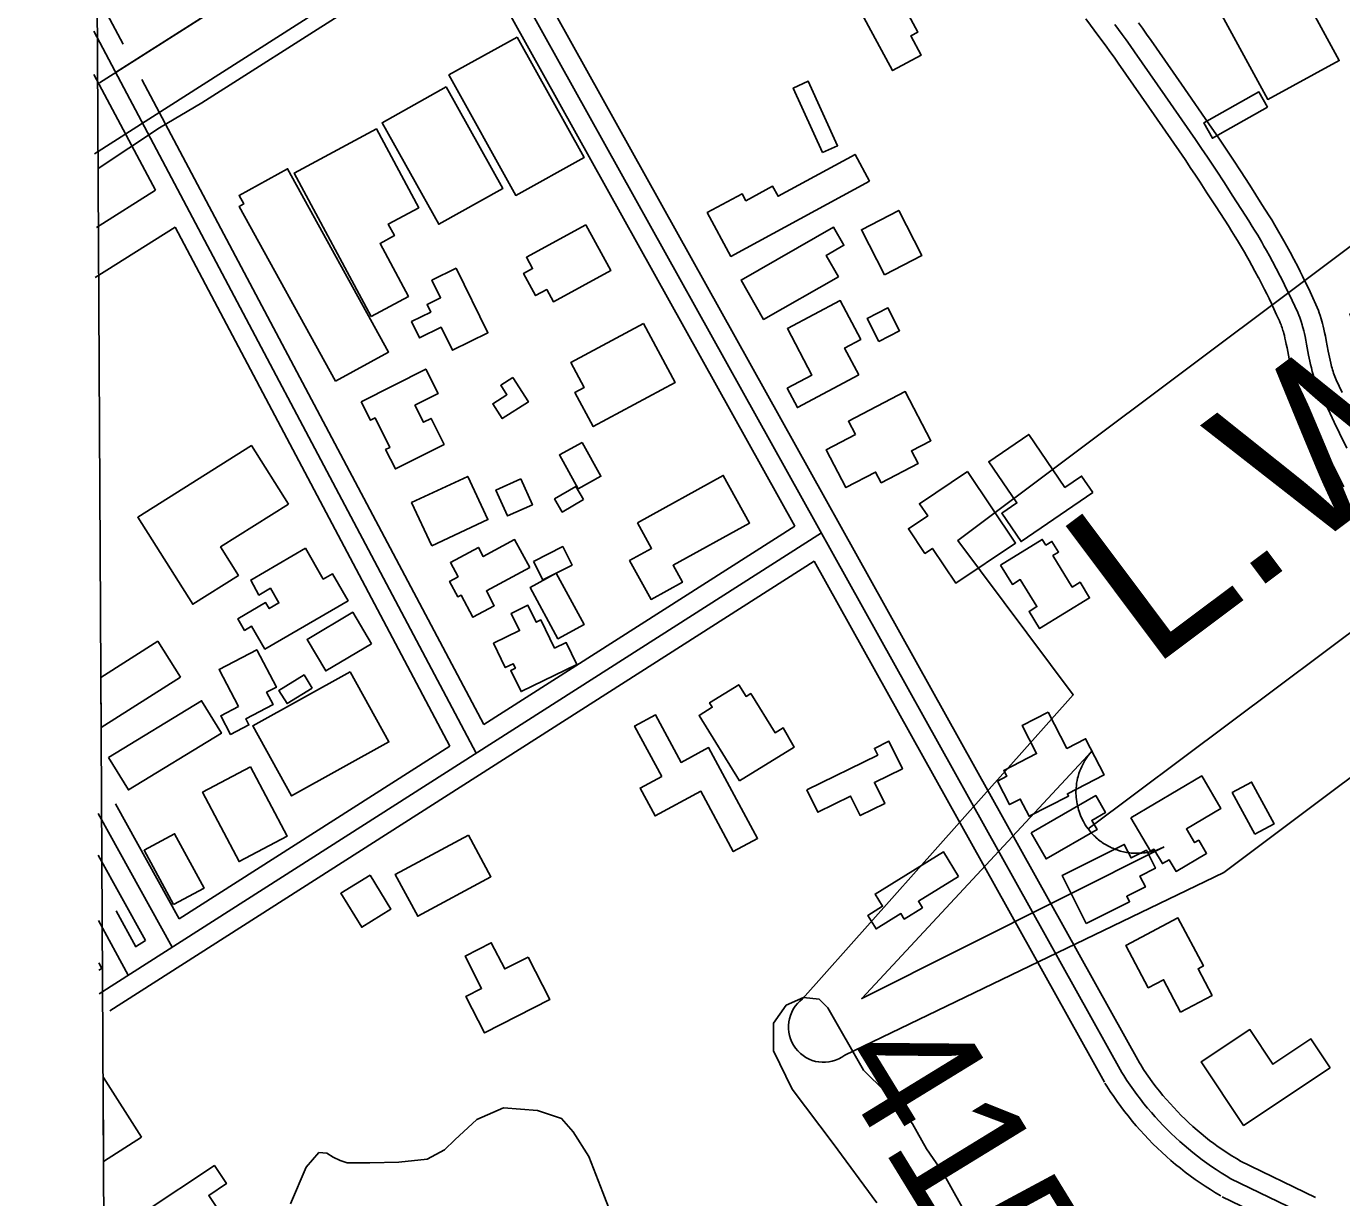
# Model space of a CAD drawing. Extents: x 3477039 to 3515015, y 546746 to 572297.
# Drawn here: x 3481169 to 3482156, y 559777 to 560657 of the extents above; entities that cross this region are included whole.
import ezdxf

# ---------------------------------------------------------------- set-up
doc = ezdxf.new("R2010")
doc.units = 0
for name, color, linetype in [('V-BLDG-OTLN', 7, 'Continuous'), ('V-GRID-FRAM', 7, 'Continuous'), ('V-RAIL-TRAK', 7, 'Continuous'), ('V-ROAD-CNTR', 7, 'Continuous'), ('V-SITE-VEGE', 7, 'Continuous'), ('V-SURV-IDEN', 7, 'Continuous'), ('V-TOPO-WATR-IDEN', 7, 'Continuous')]:
    doc.layers.add(name, color=color, linetype=linetype)

msp = doc.modelspace()

# ---------------------------------------------------------------- linework, layer by layer
at = {"layer": 'V-BLDG-OTLN'}
for p, q in [((3481224.46, 560167.87), (3481267.17, 560195.05)), ((3481267.17, 560195.05), (3481284.28, 560168.16)), ((3481224.67, 560130.22), (3481224.46, 560167.87)), ((3481284.28, 560168.16), (3481224.67, 560130.22)), ((3481226.13, 559867.34), (3481226.44, 559867.54)), ((3481226.47, 559804.63), (3481226.13, 559867.34)), ((3481226.44, 559867.54), (3481254.93, 559822.73)), ((3481254.93, 559822.73), (3481226.47, 559804.63))]:
    msp.add_line(p, q, dxfattribs=at)
for points in [[(3481788.33, 560743.88), (3481837.83, 560652.26), (3481832.46, 560649.35), (3481840.26, 560634.91), (3481818.78, 560623.3), (3481761.47, 560729.37)], [(3482104.55, 560721.89), (3482154.06, 560630.85), (3482100.42, 560601.68), (3482050.93, 560692.72)], [(3481537.06, 560648.49), (3481587.16, 560558.04), (3481535.87, 560529.63), (3481485.77, 560620.07)], [(3481766.28, 560561.76), (3481744.2, 560610.2), (3481755.45, 560615.33), (3481777.53, 560566.89)], [(3481483.81, 560611.11), (3481526.34, 560534.85), (3481478.09, 560507.94), (3481435.56, 560584.2)], [(3482100.23, 560595.84), (3482058.85, 560572.53), (3482052.36, 560584.06), (3482093.74, 560607.36)], [(3481427.36, 560438.85), (3481369.71, 560546.43), (3481431.39, 560579.49), (3481463.07, 560520.38), (3481440.17, 560508.11), (3481444.82, 560499.44), (3481434.05, 560493.66), (3481455.37, 560453.86)], [(3481801.49, 560540.33), (3481697.45, 560483.83), (3481679.61, 560516.69), (3481705.81, 560530.91), (3481708.66, 560525.66), (3481728.74, 560536.56), (3481732.82, 560529.03), (3481790.59, 560560.4)], [(3481400.54, 560390.12), (3481328.31, 560521.36), (3481331.77, 560523.26), (3481328.25, 560529.66), (3481364.66, 560549.7), (3481440.41, 560412.07)], [(3481812.84, 560470.15), (3481795.37, 560503.84), (3481823.38, 560518.36), (3481840.83, 560484.66)], [(3481588.62, 560507.48), (3481607.25, 560473.2), (3481564.16, 560449.77), (3481559.14, 560458.99), (3481550.83, 560454.47), (3481541.82, 560471.05), (3481548.51, 560474.68), (3481543.89, 560483.17)], [(3481778.07, 560468.6), (3481721.9, 560436.55), (3481705.07, 560466.05), (3481774.53, 560505.69), (3481782.24, 560492.18), (3481768.95, 560484.59)], [(3481491.21, 560474.98), (3481515.06, 560426.52), (3481488.35, 560413.38), (3481479.86, 560430.63), (3481463.79, 560422.71), (3481457.74, 560435), (3481472.16, 560442.1), (3481469.36, 560447.78), (3481479.52, 560452.78), (3481473, 560466.02)], [(3481793.52, 560394.87), (3481747.41, 560370.41), (3481739.69, 560384.97), (3481758.27, 560394.82), (3481739.8, 560429.63), (3481779.49, 560450.68), (3481794.94, 560421.55), (3481782.79, 560415.1)], [(3481808.4, 560420.1), (3481799.67, 560437.24), (3481815.3, 560445.2), (3481824.03, 560428.06)], [(3481631.75, 560433.58), (3481655.63, 560389.24), (3481594.05, 560356.08), (3481580.26, 560381.68), (3481587.3, 560385.48), (3481577.22, 560404.2)], [(3481419.89, 560374.8), (3481468.35, 560399.24), (3481477.58, 560380.94), (3481460.22, 560372.18), (3481466.68, 560359.37), (3481472.37, 560362.24), (3481482.18, 560342.8), (3481445.53, 560324.31), (3481438.19, 560338.87), (3481441.46, 560340.52), (3481430.32, 560362.61), (3481426.91, 560360.89)], [(3481533.7, 560392.95), (3481545.37, 560374.61), (3481525.8, 560362.16), (3481518.69, 560373.32), (3481529.26, 560380.05), (3481524.7, 560387.22)], [(3481790.88, 560350.11), (3481785.64, 560360.16), (3481828.27, 560382.38), (3481847.52, 560345.45), (3481832.98, 560337.87), (3481837.94, 560328.36), (3481810.27, 560313.93), (3481806.05, 560322.02), (3481783.73, 560310.39), (3481768.98, 560338.69)], [(3481969.12, 560306.58), (3481915.28, 560269.8), (3481900.73, 560291.09), (3481912.08, 560298.84), (3481890.99, 560329.72), (3481920.99, 560350.21), (3481948.15, 560310.45), (3481960.64, 560318.98)], [(3481365.21, 560297.85), (3481314.35, 560265.77), (3481327.79, 560244.46), (3481293.4, 560222.77), (3481252.21, 560288.05), (3481337.47, 560341.83)], [(3481585.83, 560344.31), (3481599.81, 560318.89), (3481582.69, 560309.47), (3481568.71, 560334.89)], [(3481472.83, 560266.67), (3481457.71, 560299.16), (3481499.9, 560318.78), (3481515.01, 560286.29)], [(3481539.71, 560316.91), (3481548.43, 560297.42), (3481529.69, 560289.04), (3481520.97, 560308.53)], [(3481627.29, 560283.96), (3481691.72, 560319.5), (3481711.44, 560283.75), (3481653.99, 560252.07), (3481661, 560239.36), (3481637.53, 560226.42), (3481621.42, 560255.63), (3481637.9, 560264.72)], [(3481874.96, 560322.48), (3481911.15, 560268.65), (3481866.34, 560238.53), (3481848.72, 560264.74), (3481843.12, 560260.98), (3481830.73, 560279.42), (3481845.13, 560289.09), (3481838.95, 560298.28)], [(3481586.74, 560301.3), (3481570.78, 560291.97), (3481565.01, 560301.84), (3481580.98, 560311.17)], [(3481546.37, 560250.3), (3481513.85, 560232.83), (3481519.84, 560221.69), (3481503.82, 560213.08), (3481494.88, 560229.72), (3481492.43, 560228.4), (3481486.21, 560239.96), (3481492.59, 560243.39), (3481486.83, 560254.12), (3481507.87, 560265.43), (3481511.52, 560258.63), (3481535.09, 560271.29)], [(3481899.85, 560252.22), (3481931.19, 560271.47), (3481933.84, 560267.16), (3481938.42, 560269.98), (3481943.38, 560261.9), (3481939.2, 560259.33), (3481953.71, 560235.7), (3481959.55, 560239.28), (3481966.72, 560227.61), (3481929.16, 560204.55), (3481921.24, 560217.44), (3481927.08, 560221.02), (3481914.65, 560241.25), (3481908.8, 560237.66)], [(3481377.97, 560264.78), (3481391.37, 560241.72), (3481398.24, 560245.71), (3481410.01, 560225.46), (3481347.63, 560189.19), (3481337.68, 560206.3), (3481332.39, 560203.22), (3481327.32, 560211.96), (3481348.18, 560224.08), (3481350.83, 560219.52), (3481358.17, 560223.79), (3481351.8, 560234.76), (3481343.11, 560229.7), (3481336.99, 560240.96)], [(3481549.34, 560254.99), (3481571.21, 560266.05), (3481578.2, 560252.22), (3481556.33, 560241.17)], [(3481566.37, 560246.05), (3481587.34, 560207.63), (3481567.59, 560196.85), (3481546.62, 560235.27)], [(3481581.85, 560177.62), (3481539.89, 560157.26), (3481532.18, 560173.15), (3481535.65, 560174.83), (3481534.03, 560178.15), (3481528.07, 560175.26), (3481519.22, 560193.5), (3481538.8, 560203), (3481532.53, 560215.92), (3481545.07, 560222), (3481551.25, 560209.26), (3481554.83, 560211), (3481565.1, 560189.84), (3481573.86, 560194.09)], [(3481427.6, 560193.19), (3481393.3, 560172.78), (3481379.26, 560196.38), (3481413.56, 560216.79)], [(3481327.74, 560146.09), (3481313.19, 560173.87), (3481341.49, 560188.7), (3481356.24, 560160.55), (3481348.93, 560156.72), (3481353.76, 560147.5), (3481333.27, 560136.76), (3481335.63, 560132.26), (3481321.91, 560125.07), (3481314.52, 560139.17)], [(3481411.56, 560172.08), (3481440.69, 560119.46), (3481367.6, 560079), (3481338.47, 560131.62)], [(3481383.2, 560159.88), (3481364.28, 560148.22), (3481358.16, 560158.16), (3481377.08, 560169.82)], [(3481703.84, 560090.25), (3481673.51, 560139.34), (3481683.45, 560145.48), (3481681.39, 560148.82), (3481703.36, 560162.39), (3481708.79, 560153.6), (3481712.37, 560155.81), (3481730.57, 560126.35), (3481736.59, 560130.07), (3481744.93, 560115.64)], [(3481230.3, 560107.81), (3481300.08, 560150.39), (3481314.96, 560125.99), (3481245.18, 560083.42)], [(3481645.54, 560093.56), (3481625.16, 560131.4), (3481640.8, 560139.82), (3481660.06, 560104.07), (3481680.67, 560115.17), (3481717.4, 560047), (3481699.22, 560037.2), (3481674.86, 560082.42), (3481640.48, 560063.9), (3481629.22, 560084.78)], [(3481935.69, 560141.83), (3481949.66, 560114.65), (3481963.63, 560121.83), (3481977.55, 560094.72), (3481949.98, 560080.55), (3481950.85, 560078.86), (3481921.23, 560063.64), (3481914.58, 560076.58), (3481906.57, 560072.46), (3481897.52, 560090.07), (3481904.5, 560093.66), (3481902.25, 560098.03), (3481926.92, 560110.7), (3481916.16, 560131.8)], [(3481754.47, 560083.46), (3481807.65, 560109.64), (3481805.21, 560114.6), (3481816.07, 560119.95), (3481826.2, 560099.39), (3481805.17, 560089.04), (3481812.96, 560073.2), (3481794.52, 560064.13), (3481787.31, 560078.78), (3481762.73, 560066.68)], [(3481336.88, 560100.67), (3481364.25, 560048.66), (3481328.25, 560029.72), (3481300.89, 560081.73)], [(3481997.64, 560062.51), (3482050.86, 560093.99), (3482065.31, 560069.56), (3482039.4, 560054.23), (3482045.52, 560043.89), (3482048.6, 560045.72), (3482054.48, 560035.79), (3482031.56, 560022.24), (3482026.31, 560031.1), (3482021.36, 560028.17), (3482014.98, 560038.95), (3482012.46, 560037.46)], [(3482090.65, 560050.15), (3482073.76, 560081.47), (3482088.27, 560089.3), (3482105.16, 560057.97)], [(3481922.75, 560051.19), (3481971.24, 560079.17), (3481978.59, 560066.43), (3481968.32, 560060.51), (3481972.27, 560053.66), (3481934.06, 560031.61)], [(3481279.1, 559997.34), (3481256.96, 560038.13), (3481279.83, 560050.54), (3481301.96, 560009.75)], [(3481500.34, 560049.58), (3481517.23, 560018.25), (3481462.38, 559988.68), (3481445.5, 560020.01)], [(3481964.16, 559983.19), (3481946.12, 560019.23), (3481992.74, 560042.56), (3481997.8, 560032.44), (3482009.31, 560038.2), (3482016.1, 560024.65), (3482004.46, 560018.83), (3482008.55, 560010.66), (3481994.59, 560003.68), (3481996.7, 559999.47)], [(3481868.35, 560018.54), (3481838.19, 559999.87), (3481841.2, 559995), (3481827.57, 559986.57), (3481825.07, 559990.61), (3481806.44, 559979.08), (3481800.18, 559989.2), (3481811.32, 559996.09), (3481805.64, 560005.26), (3481856.93, 560036.99)], [(3481426.52, 560019.4), (3481442.26, 559993.97), (3481420.35, 559980.41), (3481404.61, 560005.84)], [(3482035.03, 559916.76), (3482022.22, 559941), (3482010.75, 559934.94), (3481993.92, 559966.79), (3482032.98, 559987.44), (3482052.08, 559951.32), (3482048.08, 559949.21), (3482058.61, 559929.23)], [(3481545.14, 559957.98), (3481561.43, 559926.07), (3481512.56, 559901.11), (3481498.56, 559928.53), (3481510.31, 559934.53), (3481497.96, 559958.71), (3481517.58, 559968.73), (3481527.62, 559949.05)], [(3482147.29, 559874.82), (3482082.22, 559831.64), (3482050.53, 559879.38), (3482087.02, 559903.6), (3482104.28, 559877.6), (3482132.86, 559896.57)], [(3481257.04, 559766.55), (3481309.69, 559801.57), (3481318.73, 559787.97), (3481305.46, 559779.14), (3481314.53, 559765.5), (3481292.2, 559750.65), (3481287.26, 559758.07), (3481270.22, 559746.74)]]:
    msp.add_lwpolyline(points, close=True, dxfattribs=at)
at = {"layer": 'V-GRID-FRAM'}
msp.add_lwpolyline([(3481168.52, 570290.24), (3512799.99, 570478.87), (3512916.35, 552296.05), (3481269.02, 552107.33), (3481168.52, 570290.24)], dxfattribs=at)
at = {"layer": 'V-RAIL-TRAK'}
msp.add_lwpolyline([(3481408.11, 560667.64), (3481300.22, 560599.02), (3481268.38, 560580.26), (3481222.35, 560549.91)], dxfattribs=at)
at = {"layer": 'V-ROAD-CNTR'}
for points in [[(3488866.84, 565455.12), (3488142.9, 564993.43), (3486940.87, 564218.68), (3485282.77, 563157.9), (3483076.99, 561745.78), (3481219.64, 560560.78)], [(3481990.93, 559871.36), (3481510.97, 560733.27), (3481215.7, 561274.52)], [(3481690.81, 560903.02), (3481538.03, 560814.14), (3481235.56, 560621.87)], [(3481497.01, 560788.07), (3481223.36, 560614.11)], [(3481745.41, 560281.43), (3481497.83, 560726.03), (3481479.69, 560759.28)], [(3482004.03, 559878.66), (3481543.95, 560704.86)], [(3481241.21, 560643.23), (3481218.95, 560685.23)], [(3481506.27, 560111.05), (3481219.13, 560652.86)], [(3482093.5, 560467.77), (3482090.82, 560472.82), (3482088.46, 560477.15), (3482086.37, 560480.91), (3482084.51, 560484.19), (3482082.88, 560487.03), (3482079.94, 560492.03), (3482077.72, 560495.73), (3482076.04, 560498.48), (3482073.46, 560502.62), (3482070.82, 560506.76), (3482061.66, 560521), (3482054.78, 560531.65), (3482049.61, 560539.58), (3482045.71, 560545.49), (3482042.78, 560549.89), (3482038.34, 560556.47), (3482033.84, 560563.03), (3482011.02, 560595.93), (3481988.19, 560628.82), (3481985, 560633.36), (3481981.99, 560637.58), (3481979.13, 560641.53), (3481973.64, 560649.01), (3481963.94, 560662.18)], [(3482106.74, 560474.82), (3482104.02, 560479.93), (3482101.6, 560484.38), (3482099.45, 560488.25), (3482097.54, 560491.62), (3482095.85, 560494.57), (3482092.84, 560499.69), (3482090.54, 560503.51), (3482088.8, 560506.36), (3482086.15, 560510.62), (3482083.45, 560514.85), (3482074.27, 560529.13), (3482067.36, 560539.81), (3482062.15, 560547.8), (3482058.22, 560553.78), (3482055.24, 560558.24), (3482050.75, 560564.91), (3482046.19, 560571.55), (3482023.34, 560604.48), (3482000.49, 560637.4), (3481997.25, 560642.03), (3481994.16, 560646.35), (3481991.24, 560650.37), (3481985.73, 560657.89)], [(3482119.99, 560481.86), (3482117.23, 560487.04), (3482114.74, 560491.61), (3482112.53, 560495.59), (3482110.57, 560499.06), (3482108.82, 560502.1), (3482105.74, 560507.35), (3482103.37, 560511.28), (3482101.57, 560514.24), (3482098.84, 560518.61), (3482096.09, 560522.93), (3482086.87, 560537.25), (3482079.95, 560547.98), (3482074.7, 560556.03), (3482070.72, 560562.06), (3482067.71, 560566.59), (3482063.15, 560573.35), (3482058.54, 560580.07), (3482035.67, 560613.03), (3482012.79, 560645.99), (3482009.49, 560650.7), (3482006.34, 560655.11), (3482003.36, 560659.21)], [(3481265.43, 560533.47), (3481219.31, 560620.49)], [(3481511.91, 560132.44), (3481255.3, 560616.64)], [(3481265.43, 560533.47), (3481221.23, 560505.67)], [(3481280.14, 560505.71), (3481220.33, 560468.09)], [(3481486.54, 560116.25), (3481280.14, 560505.71)], [(3482159.82, 560339.84), (3482154.32, 560351.08), (3482150.24, 560359.54), (3482147.2, 560365.89), (3482142.68, 560375.44), (3482138.2, 560385), (3482137.45, 560386.68), (3482136.77, 560388.31), (3482136.16, 560389.91), (3482135.61, 560391.48), (3482135.1, 560393.01), (3482134.64, 560394.5), (3482134.22, 560395.95), (3482133.83, 560397.36), (3482133.14, 560400.12), (3482132.54, 560402.73), (3482132.02, 560405.19), (3482131.11, 560409.82), (3482129.59, 560417.97), (3482129, 560421.01), (3482128.45, 560423.67), (3482127.93, 560425.98), (3482127.45, 560427.99), (3482127.01, 560429.74), (3482126.59, 560431.27), (3482126.21, 560432.59), (3482125.49, 560434.9), (3482124.9, 560436.61), (3482124.43, 560437.89), (3482123.69, 560439.78), (3482122.88, 560441.66), (3482120.72, 560446.4), (3482118.66, 560450.82), (3482116.7, 560454.95), (3482114.84, 560458.82), (3482113.07, 560462.42), (3482111.38, 560465.79), (3482109.79, 560468.94), (3482106.74, 560474.82)], [(3482156.25, 560381.83), (3482151.84, 560391.24), (3482151.23, 560392.6), (3482150.71, 560393.85), (3482150.24, 560395.1), (3482149.8, 560396.34), (3482149.39, 560397.58), (3482149.01, 560398.81), (3482148.66, 560400.02), (3482148.34, 560401.18), (3482147.72, 560403.64), (3482147.19, 560405.96), (3482146.71, 560408.19), (3482145.84, 560412.64), (3482144.33, 560420.77), (3482143.71, 560423.97), (3482143.11, 560426.82), (3482142.55, 560429.35), (3482142.02, 560431.59), (3482141.51, 560433.58), (3482141.03, 560435.33), (3482140.57, 560436.92), (3482139.74, 560439.56), (3482139.04, 560441.62), (3482138.46, 560443.22), (3482137.56, 560445.5), (3482136.59, 560447.74), (3482134.35, 560452.67), (3482132.24, 560457.2), (3482130.23, 560461.43), (3482128.32, 560465.38), (3482126.51, 560469.08), (3482124.78, 560472.53), (3482123.14, 560475.78), (3482120.06, 560481.72)], [(3482157.47, 560310.97), (3482153.23, 560319.38), (3482149.56, 560326.75), (3482146.36, 560333.22), (3482140.83, 560344.53), (3482136.72, 560353.04), (3482133.66, 560359.44), (3482129.11, 560369.05), (3482124.56, 560378.76), (3482123.67, 560380.75), (3482122.83, 560382.77), (3482122.09, 560384.73), (3482121.42, 560386.62), (3482120.82, 560388.43), (3482120.27, 560390.19), (3482119.78, 560391.88), (3482119.33, 560393.55), (3482118.55, 560396.61), (3482117.89, 560399.5), (3482117.32, 560402.19), (3482116.37, 560407.01), (3482114.86, 560415.16), (3482114.29, 560418.06), (3482113.78, 560420.52), (3482113.32, 560422.61), (3482112.89, 560424.39), (3482112.5, 560425.91), (3482112.15, 560427.21), (3482111.84, 560428.27), (3482111.23, 560430.24), (3482110.76, 560431.61), (3482110.41, 560432.56), (3482109.82, 560434.06), (3482109.17, 560435.58), (3482107.09, 560440.12), (3482105.08, 560444.45), (3482103.17, 560448.48), (3482101.35, 560452.25), (3482099.63, 560455.76), (3482097.98, 560459.05), (3482096.44, 560462.1), (3482093.43, 560467.91)], [(3481511.91, 560132.44), (3481745.41, 560281.43)], [(3481223.13, 559930.38), (3481765.39, 560276.39)], [(3481231.2, 559917.73), (3481760.03, 560255.17)], [(3481977.83, 559864.06), (3481760.03, 560255.17)], [(3481283.33, 559986.58), (3481486.54, 560116.25)], [(3481283.33, 559986.58), (3481235.51, 560073.07)], [(3481277.93, 559965.35), (3481222.38, 560065.81)], [(3481257.99, 559970.41), (3481222.55, 560034.5)], [(3481250.61, 559965.7), (3481236.02, 559992.69)], [(3481245.08, 559944.38), (3481222.82, 559985.56)], [(3481250.6, 559965.7), (3481257.99, 559970.41)], [(3481225.25, 559949.53), (3481223.04, 559953.62)], [(3481223.02, 559948.1), (3481225.25, 559949.53)], [(3482080.46, 559804.58), (3482076.86, 559806.72), (3482073.4, 559808.85), (3482069.99, 559811.05), (3482066.62, 559813.31), (3482063.3, 559815.63), (3482060.01, 559818.01), (3482056.77, 559820.45), (3482053.58, 559822.95), (3482050.43, 559825.51), (3482047.33, 559828.13), (3482044.28, 559830.81), (3482041.28, 559833.54), (3482038.33, 559836.32), (3482035.43, 559839.16), (3482032.59, 559842.06), (3482029.79, 559845), (3482027.06, 559848), (3482024.38, 559851.04), (3482021.75, 559854.14), (3482019.19, 559857.28), (3482016.68, 559860.47), (3482014.23, 559863.7), (3482011.84, 559866.98), (3482009.51, 559870.31), (3482007.25, 559873.67), (3482005.03, 559877.1), (3482003.65, 559879.32)], [(3482065.16, 559778.77), (3482061.31, 559781.05), (3482057.39, 559783.48), (3482053.52, 559785.97), (3482049.69, 559788.54), (3482045.9, 559791.18), (3482042.17, 559793.89), (3482038.49, 559796.66), (3482034.86, 559799.51), (3482031.28, 559802.42), (3482027.76, 559805.39), (3482024.29, 559808.43), (3482020.88, 559811.54), (3482017.53, 559814.7), (3482014.24, 559817.93), (3482011, 559821.22), (3482007.83, 559824.56), (3482004.72, 559827.97), (3482001.67, 559831.43), (3481998.69, 559834.95), (3481995.78, 559838.52), (3481992.93, 559842.14), (3481990.14, 559845.82), (3481987.43, 559849.55), (3481984.78, 559853.32), (3481982.21, 559857.15), (3481979.72, 559861), (3481978.21, 559863.41)], [(3482072.81, 559791.67), (3482069.08, 559793.88), (3482065.4, 559796.16), (3482061.75, 559798.51), (3482058.15, 559800.92), (3482054.6, 559803.4), (3482051.09, 559805.95), (3482047.63, 559808.56), (3482044.22, 559811.23), (3482040.86, 559813.97), (3482037.55, 559816.76), (3482034.29, 559819.62), (3482031.08, 559822.54), (3482027.93, 559825.51), (3482024.83, 559828.55), (3482021.79, 559831.64), (3482018.81, 559834.78), (3482015.89, 559837.98), (3482013.03, 559841.24), (3482010.22, 559844.54), (3482007.48, 559847.9), (3482004.8, 559851.31), (3482002.19, 559854.76), (3481999.64, 559858.27), (3481997.15, 559861.82), (3481994.73, 559865.41), (3481992.37, 559869.05), (3481990.93, 559871.36)], [(3482136.35, 559777.59), (3482079.35, 559805.18)], [(3482129.82, 559764.09), (3482072.81, 559791.67)], [(3482123.28, 559750.59), (3482066.28, 559778.17)]]:
    msp.add_lwpolyline(points, dxfattribs=at)
at = {"layer": 'V-SITE-VEGE'}
for points in [[(3481806.95, 559773.61), (3481774.26, 559817.97), (3481743.31, 559858.78), (3481729.36, 559887.71), (3481729.49, 559908.32), (3481738.99, 559921.8), (3481751.98, 559927.61), (3481763.75, 559926.36), (3481770.18, 559919.84), (3481796.97, 559873.16), (3481801.65, 559868.43), (3481815.7, 559854.8), (3481833.81, 559832.9), (3481844.29, 559814), (3481856.54, 559796.26), (3481876.92, 559759.63)], [(3481366.72, 559772.69), (3481378.68, 559800.31), (3481388.19, 559811.26), (3481394.06, 559810.82), (3481398.75, 559807.84), (3481404.04, 559805.45), (3481409.33, 559803.65), (3481426.42, 559803.54), (3481448.22, 559804), (3481469.44, 559806.22), (3481482.44, 559813.21), (3481490.15, 559820.82), (3481506.74, 559836.04), (3481526.82, 559844.75), (3481552.15, 559842.82), (3481570.37, 559836.82), (3481579.14, 559826.75), (3481590.81, 559808.41), (3481601.25, 559781.25), (3481612.27, 559752.9)]]:
    msp.add_lwpolyline(points, dxfattribs=at)
at = {"layer": 'V-TOPO-WATR-IDEN'}
msp.add_line((3481965.6, 560054.19), (3482566.8, 560504.58), dxfattribs=at)
for points in [[(3481751.24, 559926.73), (3481954.44, 560154.8), (3481867.67, 560270.63), (3482378.71, 560653.46), (3482465.48, 560537.64), (3482749.37, 560674.47)], [(3482781.16, 560632.04), (3482561.56, 560391.69), (3482398.76, 560269.73), (3482491.89, 560145.41), (3482340.57, 560032.05), (3482247.44, 560156.37), (3482067.5, 560021.57), (3481783.03, 559884.3)]]:
    msp.add_lwpolyline(points, dxfattribs=at)
msp.add_lwpolyline([(3482022.59, 560040.66), (3481795.61, 559926.84), (3481968.63, 560112.69), (3481965.7, 560109.19), (3481963.22, 560105.55), (3481962.32, 560104.01), (3481961.58, 560102.64), (3481960.74, 560100.94), (3481960, 560099.26), (3481959.42, 560097.79), (3481958.7, 560095.74), (3481958.04, 560093.51), (3481957.72, 560092.25), (3481957.36, 560090.61), (3481956.97, 560088.43), (3481956.75, 560086.72), (3481956.58, 560084.88), (3481956.51, 560083.66), (3481956.47, 560082.32), (3481956.47, 560080.68), (3481956.53, 560079.17), (3481956.64, 560077.67), (3481956.76, 560076.45), (3481957, 560074.63), (3481957.3, 560072.9), (3481957.59, 560071.53), (3481957.98, 560069.93), (3481958.37, 560068.55), (3481958.75, 560067.33), (3481959.07, 560066.4), (3481959.59, 560064.99), (3481960.18, 560063.55), (3481960.78, 560062.22), (3481961.44, 560060.88), (3481962.08, 560059.65), (3481962.83, 560058.34), (3481963.47, 560057.28), (3481964.45, 560055.8), (3481965.6, 560054.19), (3481965.98, 560053.68), (3481966.56, 560052.96), (3481967.26, 560052.11), (3481967.95, 560051.3), (3481968.65, 560050.53), (3481969.34, 560049.8), (3481970.18, 560048.96), (3481970.78, 560048.38), (3481971.67, 560047.56), (3481972.53, 560046.81), (3481973.13, 560046.31), (3481974.71, 560045.06), (3481975.58, 560044.42), (3481976.19, 560043.99), (3481977.21, 560043.31), (3481978.13, 560042.72), (3481979.1, 560042.14), (3481980.28, 560041.47), (3481981.39, 560040.88), (3481982.27, 560040.44), (3481983.03, 560040.08), (3481984.08, 560039.62), (3481985.03, 560039.22), (3481986.14, 560038.79), (3481987.27, 560038.38), (3481988.44, 560037.99), (3481989.92, 560037.55), (3481991, 560037.27), (3481992.19, 560036.98), (3481993.37, 560036.73), (3481994.32, 560036.55), (3481995.37, 560036.38), (3481996.92, 560036.18), (3481996.98, 560036.17), (3481997.91, 560036.07), (3481998.6, 560036.01), (3481999.63, 560035.94), (3482000.91, 560035.89), (3482001.94, 560035.87), (3482002.86, 560035.87), (3482004.04, 560035.91), (3482005.17, 560035.97), (3482005.98, 560036.02), (3482007.04, 560036.12), (3482008.49, 560036.3), (3482009.35, 560036.43), (3482010.02, 560036.54), (3482010.63, 560036.65), (3482011.37, 560036.79), (3482012.32, 560037), (3482013.28, 560037.23), (3482014.22, 560037.47), (3482015.15, 560037.73), (3482016.34, 560038.1), (3482017.04, 560038.34), (3482018.17, 560038.74), (3482019.46, 560039.24), (3482020.41, 560039.65), (3482021.13, 560039.96), (3482021.79, 560040.27), (3482022.26, 560040.49)], close=True, dxfattribs=at)
msp.add_arc((3481767.14, 559905.51), 26.51, 126.83847, 306.83847, dxfattribs=at)

# ---------------------------------------------------------------- texts
at = {"layer": 'V-SURV-IDEN'}
msp.add_text('4152+08.1', height=100, rotation=301.50416, dxfattribs=at).set_placement((3481771.49, 559879.24))
at = {"layer": 'V-TOPO-WATR-IDEN'}
msp.add_text('L.W.R.P.', height=124.499, rotation=36.8384, dxfattribs=at).set_placement((3482012.48, 560173.65))

doc.saveas('drawing.dxf')
